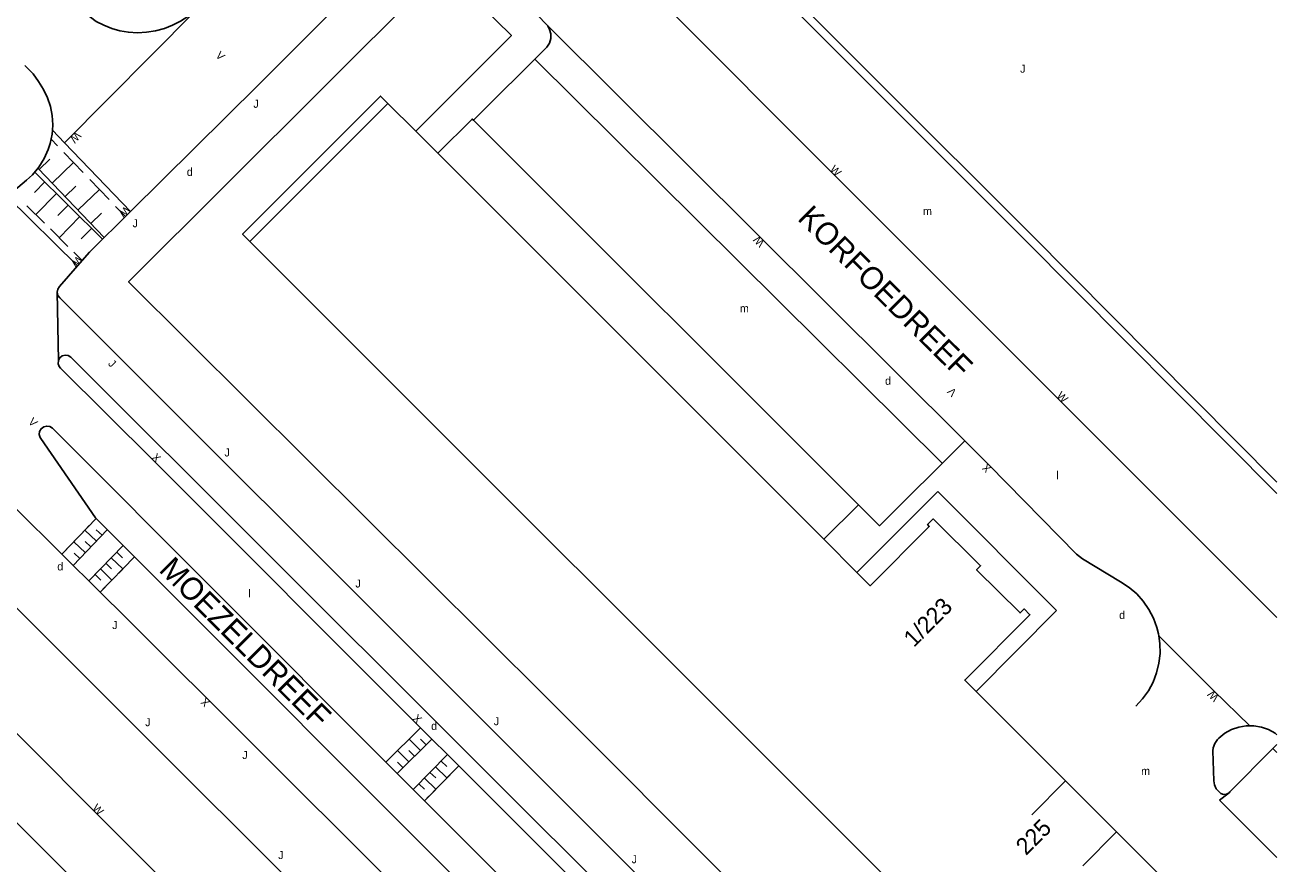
# Model space of a CAD drawing. Extents: x 134999 to 136502, y 457398 to 459002.
# Drawn here: x 136421.8 to 136500, y 458671.1 to 458723.5 of the extents above; entities that cross this region are included whole.
import ezdxf

# ---------------------------------------------------------------- set-up
doc = ezdxf.new("R2010")
doc.units = 0
for name, color, linetype in [('RI_DGTB_15', 7, 'Continuous'), ('RI_DGTB_2', 7, 'Continuous'), ('RI_DGTB_29', 7, 'Continuous'), ('RI_DGTB_30', 7, 'Continuous'), ('RI_DGTB_31', 7, 'Continuous'), ('RI_DGTB_35', 7, 'Continuous'), ('RI_DGTB_36', 7, 'Continuous'), ('RI_DGTB_37', 7, 'Continuous'), ('RI_DGTB_43', 7, 'Continuous'), ('RI_DGTB_53', 7, 'Continuous'), ('RI_DGTB_54', 7, 'Continuous'), ('RI_DGTB_7', 7, 'Continuous')]:
    doc.layers.add(name, color=color, linetype=linetype)

msp = doc.modelspace()

# ---------------------------------------------------------------- linework, layer by layer
at = {"layer": 'RI_DGTB_15'}
for p, q in [((136486.797, 458676.27), (136484.68, 458674.144)), ((136489.98, 458673.089), (136487.863, 458670.963))]:
    msp.add_line(p, q, dxfattribs=at)
at = {"layer": 'RI_DGTB_2'}
for p, q in [((136444.461, 458718.601), (136435.841, 458709.971)), ((136446.197, 458716.865), (136444.461, 458718.601)), ((136447.58, 458715.481), (136446.197, 458716.865)), ((136471.692, 458691.361), (136447.58, 458715.481)), ((136435.841, 458709.971), (136478.193, 458667.629)), ((136486.797, 458676.27), (136486.67, 458676.396)), ((136489.98, 458673.089), (136486.797, 458676.27)), ((136493.127, 458669.943), (136489.98, 458673.089))]:
    msp.add_line(p, q, dxfattribs=at)
for points in [[(136444.461, 458718.601), (136444.002, 458719.061), (136435.381, 458710.43), (136435.841, 458709.971)], [(136481.212, 458681.851), (136480.501, 458682.561), (136484.571, 458686.651), (136484.201, 458687.011), (136483.951, 458686.761), (136481.231, 458689.461), (136481.481, 458689.711), (136478.531, 458692.641), (136478.171, 458692.281), (136478.281, 458692.171), (136474.581, 458688.461), (136473.758, 458689.288)], [(136473.758, 458689.288), (136471.692, 458691.361)], [(136486.67, 458676.396), (136481.212, 458681.851)]]:
    msp.add_lwpolyline(points, dxfattribs=at)
at = {"layer": 'RI_DGTB_31'}
for p, q in [((136423.426, 458716.368), (136423.817, 458715.96)), ((136424.221, 458715.539), (136425.432, 458714.275)), ((136422.683, 458714.469), (136423.351, 458715.109)), ((136423.491, 458713.626), (136424.826, 458714.907)), ((136426.642, 458710.123), (136422.433, 458714.293)), ((136422.615, 458714.539), (136426.748, 458710.228)), ((136425.836, 458713.853), (136427.047, 458712.589)), ((136423.036, 458713.696), (136422.385, 458713.039)), ((136424.298, 458712.784), (136424.966, 458713.424)), ((136425.106, 458711.941), (136426.442, 458713.221)), ((136423.766, 458712.972), (136422.464, 458711.658)), ((136424.497, 458712.248), (136423.846, 458711.591)), ((136423.012, 458711.115), (136421.916, 458712.201)), ((136425.227, 458711.525), (136423.925, 458710.211)), ((136425.914, 458711.098), (136426.581, 458711.739)), ((136427.451, 458712.168), (136428.062, 458711.53)), ((136424.473, 458709.668), (136423.377, 458710.754)), ((136425.958, 458710.801), (136425.307, 458710.144)), ((136425.365, 458708.784), (136424.838, 458709.306)), ((136425.968, 458692.397), (136426.228, 458692.67)), ((136424.811, 458689.728), (136426.934, 458691.963)), ((136425.274, 458691.667), (136425.794, 458692.215)), ((136426.259, 458691.252), (136425.534, 458691.941)), ((136426.606, 458691.617), (136426.244, 458691.962)), ((136424.58, 458690.937), (136425.101, 458691.485)), ((136425.565, 458690.522), (136424.84, 458691.211)), ((136425.912, 458690.887), (136425.55, 458691.232)), ((136424.101, 458690.432), (136424.406, 458690.754)), ((136425.218, 458690.157), (136424.856, 458690.501)), ((136427.924, 458690.973), (136425.78, 458688.767)), ((136427.523, 458690.56), (136427.881, 458690.211)), ((136426.847, 458689.864), (136427.206, 458689.516)), ((136427.185, 458690.212), (136427.902, 458689.515)), ((136428.156, 458689.776), (136427.649, 458689.254)), ((136428.631, 458690.265), (136428.324, 458689.95)), ((136426.17, 458689.167), (136426.529, 458688.819)), ((136426.509, 458689.516), (136427.226, 458688.819)), ((136427.479, 458689.08), (136426.973, 458688.558)), ((136426.803, 458688.384), (136426.491, 458688.062)), ((136446.242, 458679.327), (136446.503, 458679.587)), ((136445.041, 458676.727), (136447.21, 458678.879)), ((136445.518, 458678.609), (136446.061, 458679.148)), ((136446.494, 458678.169), (136445.79, 458678.879)), ((136446.856, 458678.528), (136446.504, 458678.883)), ((136444.794, 458677.891), (136445.337, 458678.429)), ((136445.77, 458677.45), (136445.066, 458678.16)), ((136446.132, 458677.81), (136445.78, 458678.165)), ((136448.182, 458677.909), (136446.038, 458675.728)), ((136444.334, 458677.435), (136444.613, 458677.711)), ((136445.408, 458677.091), (136445.056, 458677.446)), ((136447.439, 458677.154), (136448.153, 458676.453)), ((136447.787, 458677.507), (136448.144, 458677.157)), ((136448.889, 458677.202), (136448.587, 458676.895)), ((136446.744, 458676.446), (136447.457, 458675.745)), ((136447.092, 458676.8), (136447.448, 458676.449)), ((136448.413, 458676.718), (136447.892, 458676.187)), ((136446.396, 458676.092), (136446.753, 458675.742)), ((136447.718, 458676.011), (136447.197, 458675.48)), ((136447.023, 458675.304), (136446.745, 458675.02))]:
    msp.add_line(p, q, dxfattribs=at)
at = {"layer": 'RI_DGTB_53'}
for p, q in [((136432.401, 458724.341), (136424.267, 458716.141)), ((136453.648, 458721.37), (136479.096, 458696.115)), ((136423.809, 458706.8), (136423.877, 458702.53)), ((136482.023, 458695.996), (136487.479, 458690.438)), ((136424.101, 458690.432), (136426.228, 458692.67)), ((136426.228, 458692.67), (136428.631, 458690.265)), ((136428.631, 458690.265), (136426.491, 458688.062)), ((136428.631, 458690.265), (136462.934, 458655.939)), ((136411.423, 458683.5), (136452.066, 458642.876)), ((136444.334, 458677.435), (136446.503, 458679.587)), ((136446.503, 458679.587), (136448.889, 458677.202)), ((136495.991, 458678.152), (136496.052, 458676.276)), ((136500, 458678.032), (136499.751, 458678.281)), ((136446.745, 458675.02), (136444.334, 458677.435)), ((136446.745, 458675.02), (136448.889, 458677.202)), ((136496.417, 458675.065), (136497.009, 458675.528))]:
    msp.add_line(p, q, dxfattribs=at)
for points in [[(136432.401, 458724.341), (136431.957, 458724.026), (136431.496, 458723.735), (136431.011, 458723.485), (136430.501, 458723.291), (136429.95, 458723.146), (136429.388, 458723.054), (136428.82, 458723.021), (136428.251, 458723.051), (136427.725, 458723.14), (136427.214, 458723.29), (136426.72, 458723.488), (136426.241, 458723.721), (136425.441, 458724.331), (136425.249, 458724.513)], [(136421.789, 458720.973), (136422.301, 458720.451), (136422.638, 458719.979), (136422.956, 458719.47), (136423.205, 458718.955), (136423.381, 458718.411), (136423.487, 458717.837), (136423.525, 458717.255), (136423.505, 458716.936)], [(136423.505, 458716.936), (136423.488, 458716.67), (136423.371, 458716.101), (136423.247, 458715.723), (136422.99, 458715.151), (136422.663, 458714.617), (136422.271, 458714.129)], [(136423.505, 458716.936), (136424.267, 458716.141)], [(136424.267, 458716.141), (136428.382, 458711.847)], [(136421.894, 458713.808), (136420.686, 458712.786)], [(136425.069, 458708.443), (136420.686, 458712.786)], [(136425.816, 458709.304), (136425.069, 458708.443)], [(136425.069, 458708.443), (136423.955, 458707.159), (136423.845, 458706.994), (136423.809, 458706.8)], [(136500, 458630.47), (136423.995, 458706.425), (136423.968, 458706.447), (136423.853, 458706.607), (136423.809, 458706.8)], [(136472.141, 458653.942), (136472.295, 458653.82), (136472.485, 458653.769), (136472.68, 458653.796), (136472.848, 458653.899), (136472.963, 458654.059), (136473.005, 458654.251), (136472.967, 458654.445), (136472.857, 458654.607), (136424.664, 458702.753), (136424.497, 458702.853), (136424.304, 458702.879), (136424.117, 458702.826), (136423.966, 458702.703), (136423.877, 458702.53)], [(136446.503, 458679.587), (136429.839, 458696.264), (136424.015, 458702.049), (136423.929, 458702.152), (136423.864, 458702.336), (136423.877, 458702.53)], [(136426.228, 458692.67), (136426.201, 458692.697), (136422.785, 458697.651), (136422.743, 458697.714), (136422.685, 458697.902), (136422.706, 458698.097), (136422.803, 458698.268), (136422.959, 458698.387), (136423.149, 458698.435), (136423.343, 458698.404), (136423.508, 458698.298), (136444.334, 458677.435)], [(136490.234, 458688.697), (136487.857, 458690.151), (136487.479, 458690.438)], [(136492.488, 458685.86), (136492.281, 458686.438), (136492, 458686.985), (136491.65, 458687.491), (136491.238, 458687.948), (136490.771, 458688.347), (136490.234, 458688.697)], [(136492.612, 458685.332), (136492.592, 458685.463), (136492.488, 458685.86)], [(136491.181, 458680.932), (136491.605, 458681.384), (136491.968, 458681.887), (136492.262, 458682.433), (136492.484, 458683.011), (136492.63, 458683.614), (136492.697, 458684.23), (136492.685, 458684.85), (136492.612, 458685.332)], [(136492.612, 458685.332), (136496.043, 458681.909), (136498.306, 458679.705)], [(136498.306, 458679.705), (136498.084, 458679.705), (136497.615, 458679.625), (136497.165, 458679.468), (136496.749, 458679.238), (136496.376, 458678.941), (136496.282, 458678.848)], [(136499.897, 458679.241), (136499.479, 458679.47), (136499.03, 458679.627), (136498.56, 458679.706), (136498.306, 458679.705)], [(136496.282, 458678.848), (136496.113, 458678.612), (136496.014, 458678.339), (136495.991, 458678.152)], [(136500, 458679.138), (136499.897, 458679.241)], [(136497.062, 458675.583), (136499.751, 458678.281)], [(136499.751, 458678.281), (136500, 458678.531)], [(136448.889, 458677.202), (136461.702, 458664.4), (136472.141, 458653.942)], [(136496.052, 458676.276), (136496.094, 458676.019), (136496.212, 458675.778), (136496.356, 458675.616)], [(136496.356, 458675.616), (136496.488, 458675.485), (136496.663, 458675.422), (136496.848, 458675.437), (136497.009, 458675.528)], [(136497.009, 458675.528), (136497.062, 458675.583)], [(136446.745, 458675.02), (136460.32, 458661.419), (136465.926, 458654.252), (136465.988, 458654.069), (136465.971, 458653.877), (136465.878, 458653.708), (136465.725, 458653.59), (136465.538, 458653.544), (136465.348, 458653.577), (136465.184, 458653.687)], [(136496.417, 458675.065), (136500, 458671.48)]]:
    msp.add_lwpolyline(points, dxfattribs=at)
at = {"layer": 'RI_DGTB_54'}
for p, q in [((136454.444, 458723.441), (136480.505, 458697.521)), ((136449.802, 458717.548), (136473.854, 458693.516)), ((136422.271, 458714.129), (136421.894, 458713.808)), ((136480.505, 458697.521), (136482.023, 458695.996)), ((136473.854, 458693.516), (136471.692, 458691.361)), ((136426.491, 458688.062), (136424.101, 458690.432))]:
    msp.add_line(p, q, dxfattribs=at)
for points in [[(136500, 458694.932), (136484.585, 458710.462), (136475.248, 458719.78), (136457.991, 458737.105), (136473.488, 458752.619)], [(136500, 458694.233), (136484.224, 458710.101), (136471.247, 458723.079), (136457.78, 458736.663), (136454.447, 458733.339), (136454.213, 458733.197), (136453.948, 458733.128), (136453.675, 458733.138), (136453.416, 458733.226), (136453.193, 458733.385)], [(136500, 458686.48), (136469.688, 458716.788), (136453.193, 458733.385)], [(136428.382, 458711.847), (136436.371, 458719.764), (136443.052, 458726.444), (136443.479, 458726.876), (136443.958, 458727.247), (136444.483, 458727.553), (136445.043, 458727.787), (136445.629, 458727.946), (136445.715, 458727.962), (136446.385, 458728.115), (136447.068, 458728.189), (136447.756, 458728.183), (136448.438, 458728.098), (136449.105, 458727.934), (136449.749, 458727.694), (136450.36, 458727.38), (136450.931, 458726.998), (136451.454, 458726.552), (136451.591, 458726.416), (136454.444, 458723.441)], [(136500, 458635.907), (136478.515, 458657.265), (136454.356, 458681.491), (136428.265, 458707.452), (136446.616, 458725.78), (136449.272, 458725.717), (136452.18, 458722.849), (136446.197, 458716.865)], [(136449.802, 458717.548), (136454.397, 458722.114), (136454.552, 458722.365), (136454.634, 458722.649), (136454.637, 458722.944), (136454.562, 458723.229), (136454.444, 458723.441)], [(136447.58, 458715.481), (136449.726, 458717.624), (136449.802, 458717.548)], [(136425.816, 458709.304), (136428.382, 458711.847)], [(136480.505, 458697.521), (136475.179, 458692.206), (136473.854, 458693.516)], [(136424.101, 458690.432), (136421.161, 458693.347), (136420.057, 458694.484), (136418.25, 458696.276)], [(136412.415, 458689.497), (136415.621, 458692.687), (136424.941, 458683.402), (136430.643, 458677.692), (136443.839, 458664.537), (136454.182, 458654.201)], [(136450.508, 458650.05), (136428.405, 458672.074), (136411.197, 458689.302)], [(136460.845, 458653.783), (136452.399, 458662.228), (136428.065, 458686.501), (136426.491, 458688.062)]]:
    msp.add_lwpolyline(points, dxfattribs=at)
at = {"layer": 'RI_DGTB_7'}
for p, q in [((136478.811, 458694.341), (136486.235, 458686.91)), ((136486.235, 458686.91), (136481.212, 458681.851))]:
    msp.add_line(p, q, dxfattribs=at)
msp.add_lwpolyline([(136478.811, 458694.341), (136473.758, 458689.288)], dxfattribs=at)

# ---------------------------------------------------------------- texts
at = {"layer": 'RI_DGTB_29'}
msp.add_text('d', height=0.5, rotation=359.99973, dxfattribs=at).set_placement((136431.901, 458714.072))
for p in [(136475.518, 458701.02), (136423.81, 458689.416), (136490.144, 458686.382), (136447.166, 458679.448)]:
    msp.add_text('d', height=0.5, dxfattribs=at).set_placement(p)
at = {"layer": 'RI_DGTB_30'}
for s, rotation, p in [('V', 315.02035, (136433.662, 458721.559)), ('W', 226.29437, (136424.988, 458716.875)), ('W', 314.88321, (136472.035, 458714.443)), ('W', 226.29437, (136428.047, 458712.212)), ('W', 134.88321, (136468.032, 458709.926)), ('W', 226.29437, (136425.059, 458709.108)), ('V', 134.88321, (136480.035, 458700.58)), ('W', 314.88321, (136486.192, 458700.288)), ('V', 314.65057, (136421.958, 458698.661)), ('X', 315.19206, (136429.662, 458696.44)), ('X', 134.88321, (136482.199, 458695.819)), ('W', 134.88321, (136496.415, 458681.523)), ('X', 135.39599, (136433.381, 458681.189)), ('X', 314.97642, (136445.962, 458680.127)), ('W', 315.39599, (136425.954, 458674.514))]:
    msp.add_text(s, height=0.5, rotation=rotation, dxfattribs=at).set_placement(p)
at = {"layer": 'RI_DGTB_31'}
for p in [(136483.958, 458720.518), (136436.058, 458718.327), (136428.511, 458710.863), (136434.254, 458696.537), (136442.435, 458688.35), (136427.242, 458685.753), (136429.298, 458679.684), (136451.076, 458679.742), (136435.366, 458677.63), (136437.612, 458671.382), (136459.686, 458671.12)]:
    msp.add_text('J', height=0.5, dxfattribs=at).set_placement(p)
msp.add_text('J', height=0.5, rotation=314.65057, dxfattribs=at).set_placement((136426.948, 458702.301))
at = {"layer": 'RI_DGTB_35'}
msp.add_text('1/223', height=1.054, rotation=45.2091, dxfattribs=at).set_placement((136477.32, 458684.563))
at = {"layer": 'RI_DGTB_36'}
msp.add_text('225', height=1.054, rotation=45.0154, dxfattribs=at).set_placement((136484.329, 458671.569))
at = {"layer": 'RI_DGTB_37'}
for s, rotation, p in [('KORFOEDREEF', 315.27866, (136469.989, 458711.357)), ('MOEZELDREEF', 315, (136430.102, 458689.399))]:
    msp.add_text(s, height=1.4, rotation=rotation, dxfattribs=at).set_placement(p)
at = {"layer": 'RI_DGTB_43'}
for s, p in [('m', (136477.887, 458711.622)), ('m', (136466.452, 458705.543)), ('l', (136486.222, 458695.12)), ('l', (136435.745, 458687.728)), ('m', (136491.516, 458676.634))]:
    msp.add_text(s, height=0.5, dxfattribs=at).set_placement(p)

doc.saveas('drawing.dxf')
